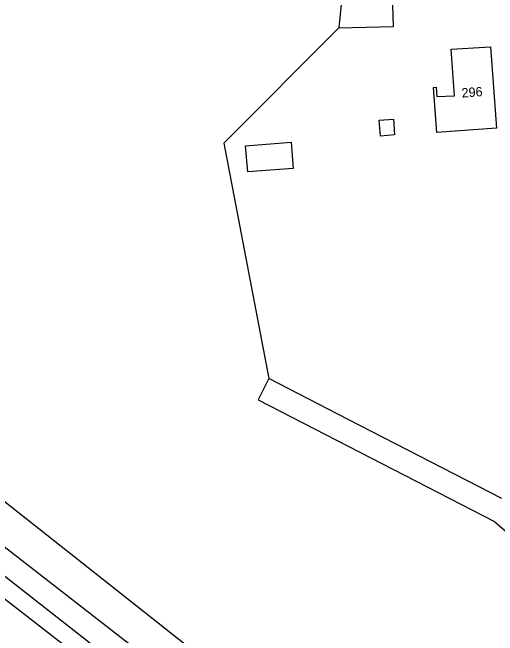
# Model space of a CAD drawing. Extents: x 124000 to 129000, y 395500 to 397503.
# Drawn here: x 128682.2 to 128733.9, y 395934.8 to 396001.2 of the extents above; entities that cross this region are included whole.
import ezdxf

# ---------------------------------------------------------------- set-up
doc = ezdxf.new("R2010")
doc.units = 0
for name, color, linetype in [('gg-anno-huisnummerreeks BGT', 7, 'Continuous'), ('gg-bbg-bijgebouw', 7, 'Continuous'), ('gg-bbg-hoofdgebouw', 7, 'Continuous'), ('gg-bbg-luifel en loopbrug', 7, 'Continuous'), ('gg-knt-onverhard', 7, 'Continuous'), ('gg-kntw-greppel-droge sloot', 7, 'Continuous'), ('gt-grn-groengrens', 7, 'Continuous'), ('gt-grn-vlakafsluiter', 7, 'Continuous')]:
    doc.layers.add(name, color=color, linetype=linetype)

msp = doc.modelspace()

# ---------------------------------------------------------------- linework, layer by layer
at = {"layer": 'gg-bbg-bijgebouw'}
msp.add_lwpolyline([(128721.28, 395989.688), (128722.814, 395989.815), (128722.924, 395988.129), (128721.419, 395988.004), (128721.28, 395989.688)], dxfattribs=at)
at = {"layer": 'gg-bbg-hoofdgebouw'}
msp.add_lwpolyline([(128727.09, 395993.174), (128727.359, 395993.211), (128727.428, 395992.216), (128729.298, 395992.298), (128728.959, 395997.258), (128733.154, 395997.517), (128733.789, 395988.852), (128727.441, 395988.387), (128727.09, 395993.174)], dxfattribs=at)
at = {"layer": 'gg-bbg-luifel en loopbrug'}
msp.add_lwpolyline([(128707.285, 395984.187), (128707.055, 395986.974), (128711.918, 395987.339), (128712.128, 395984.547), (128707.285, 395984.187)], dxfattribs=at)
at = {"layer": 'gg-knt-onverhard'}
for points in [[(128732.805, 396050.907), (128730.786, 396038.317), (128730.236, 396034.884), (128729.051, 396032.128), (128725.919, 396026.502), (128722.944, 396022.38), (128719.591, 396016.656), (128718.243, 396012.127), (128716.981, 395999.507)], [(128716.981, 395999.507), (128722.804, 395999.66), (128722.743, 396001.972), (128721.456, 396002.713), (128720.21, 396006.835), (128720.334, 396009.578), (128720.861, 396012.926), (128722.666, 396017.57), (128726.607, 396023.625), (128729.968, 396028.789), (128732.633, 396034.936)], [(128954.346, 395760.78), (128948.978, 395764.437), (128925.696, 395777.967), (128910.147, 395787.231), (128877.355, 395803.24), (128864.302, 395808.955), (128847.565, 395816.531), (128832.35, 395823.92), (128813.915, 395836.352), (128802.818, 395844.061), (128782.878, 395859.449), (128770.302, 395869.659), (128754.987, 395881.698), (128739.895, 395893.062), (128722.48, 395906.807), (128714.461, 395913.108), (128696.722, 395926.809), (128676.458, 395942.51), (128659.087, 395956.876), (128648.968, 395968.489), (128642.863, 395979.708), (128637.729, 395993.562)], [(128709.545, 395962.192), (128708.384, 395959.938), (128733.587, 395946.955), (128743.485, 395938.385), (128752.362, 395933.788), (128760.305, 395930.905), (128779.071, 395916.49), (128791.783, 395909.701), (128802.14, 395902.299), (128814.828, 395909.021)], [(128734.349, 395949.414), (128717.982, 395957.846), (128709.545, 395962.192)]]:
    msp.add_lwpolyline(points, dxfattribs=at)
at = {"layer": 'gg-kntw-greppel-droge sloot'}
for points in [[(128789.273, 395862.104), (128761.333, 395883.999), (128753.827, 395887.714), (128742.03, 395896.167), (128724.202, 395910.311), (128696.361, 395932.599), (128678.437, 395946.528), (128667.844, 395954.513), (128654.858, 395965.028)], [(128770.35, 395870.893), (128755.697, 395882.783), (128740.644, 395894.295), (128722.62, 395908.515), (128695.049, 395930.424), (128676.591, 395944.873), (128666.588, 395952.948), (128658.636, 395958.915)]]:
    msp.add_lwpolyline(points, dxfattribs=at)
at = {"layer": 'gt-grn-groengrens'}
msp.add_line((128796.061, 395858.514), (128654.87, 395970.011), dxfattribs=at)
at = {"layer": 'gt-grn-vlakafsluiter'}
msp.add_lwpolyline([(128716.981, 395999.507), (128704.736, 395987.246), (128709.545, 395962.192)], dxfattribs=at)

# ---------------------------------------------------------------- texts
at = {"layer": 'gg-anno-huisnummerreeks BGT'}
msp.add_text('296', height=1, rotation=4.2, dxfattribs=at).set_placement((128730.106, 395992.091))

doc.saveas('drawing.dxf')
